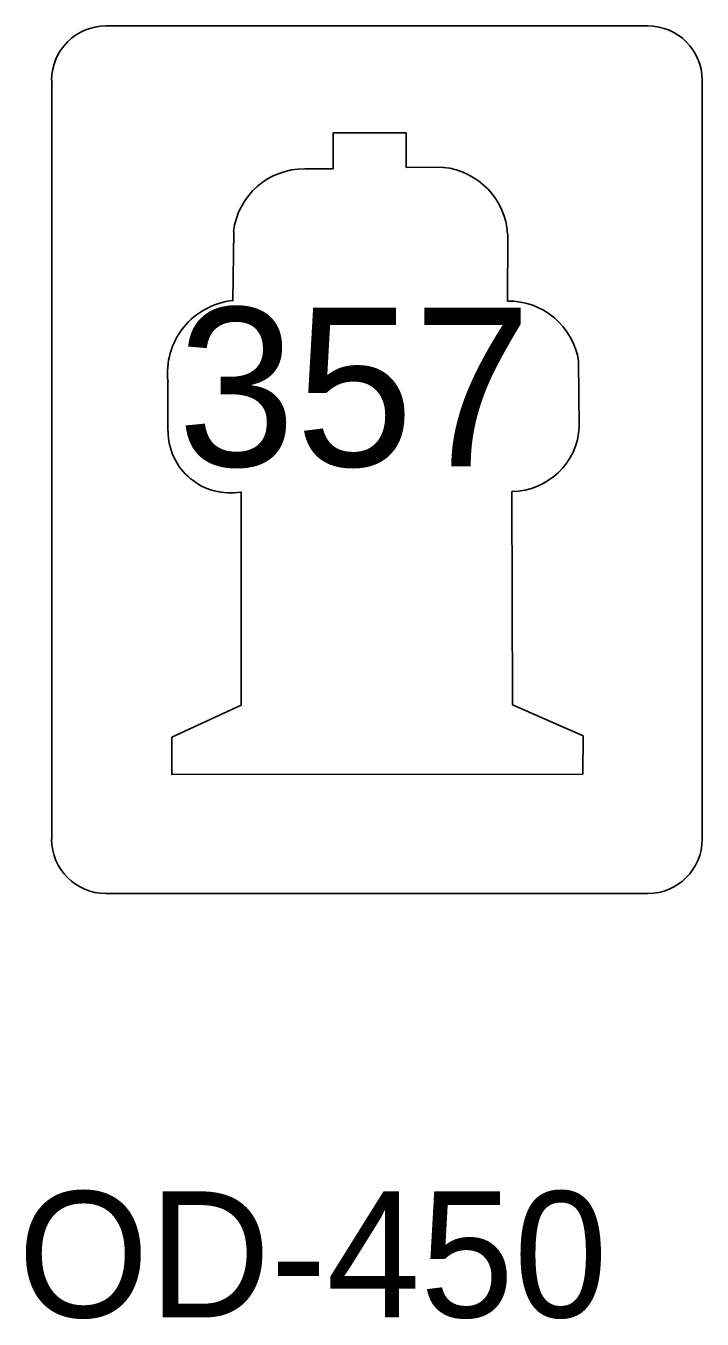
# Model space of a CAD drawing. Extents: x 42133 to 45533, y 41351 to 47951.
# Drawn here: x 43014.2 to 43054.5, y 45434.6 to 45511.6 of the extents above; entities that cross this region are included whole.
import ezdxf

# ---------------------------------------------------------------- set-up
doc = ezdxf.new("R2010")
doc.units = 0
doc.layers.add('P_TRAF_SIGN_SignDetails', color=7, linetype='Continuous')

msp = doc.modelspace()

# ---------------------------------------------------------------- linework, layer by layer
at = {"layer": 'P_TRAF_SIGN_SignDetails'}
for p, q in [((43018.948, 45511.615), (43051.23, 45511.615)), ((43015.719, 45463.192), (43015.719, 45508.386)), ((43054.456, 45508.386), (43054.456, 45463.192)), ((43032.484, 45505.254), (43036.822, 45505.254)), ((43032.484, 45503.095), (43032.484, 45505.254)), ((43036.822, 45505.254), (43036.822, 45503.186)), ((43030.8, 45503.095), (43032.484, 45503.095)), ((43036.822, 45503.186), (43039.053, 45503.199)), ((43026.514, 45495.265), (43026.56, 45499.375)), ((43042.883, 45499.206), (43042.864, 45495.226)), ((43047.14, 45487.745), (43047.102, 45491.636)), ((43026.995, 45471.176), (43026.995, 45483.867)), ((43043.126, 45483.9), (43043.156, 45471.189)), ((43022.866, 45469.277), (43026.995, 45471.176)), ((43043.156, 45471.189), (43047.371, 45469.355)), ((43022.866, 45467.04), (43022.866, 45469.277)), ((43047.371, 45469.355), (43047.351, 45467.066)), ((43047.351, 45467.066), (43022.866, 45467.04)), ((43051.23, 45459.963), (43018.948, 45459.963))]:
    msp.add_line(p, q, dxfattribs=at)
msp.add_lwpolyline([(43022.646, 45487.49), (43022.646, 45490.427)], dxfattribs=at)
for centre, radius, start, end in [((43018.945, 45508.382), 3.228, 90, 180), ((43051.226, 45508.382), 3.228, 0, 90), ((43030.746, 45498.873), 4.227, 89.25468, 173.15373), ((43038.608, 45498.94), 4.274, 3.70169, 84.10248), ((43026.963, 45490.942), 4.347, 95.86331, 186.80969), ((43042.935, 45491.017), 4.212, 8.45417, 91.05456), ((43026.347, 45487.507), 3.7, 180.26755, 280.01196), ((43043.088, 45487.953), 4.057, 270.59229, 357.06031), ((43018.945, 45463.189), 3.228, 180, 270), ((43051.226, 45463.189), 3.228, 270, 0)]:
    msp.add_arc(centre, radius, start, end, dxfattribs=at)

# ---------------------------------------------------------------- texts
for s, height, p in [('357', 9.4456, (43023.215, 45485.396)), ('OD-450', 7.5, (43013.706, 45434.727))]:
    msp.add_text(s, height=height, dxfattribs=at).set_placement(p)

doc.saveas('drawing.dxf')
